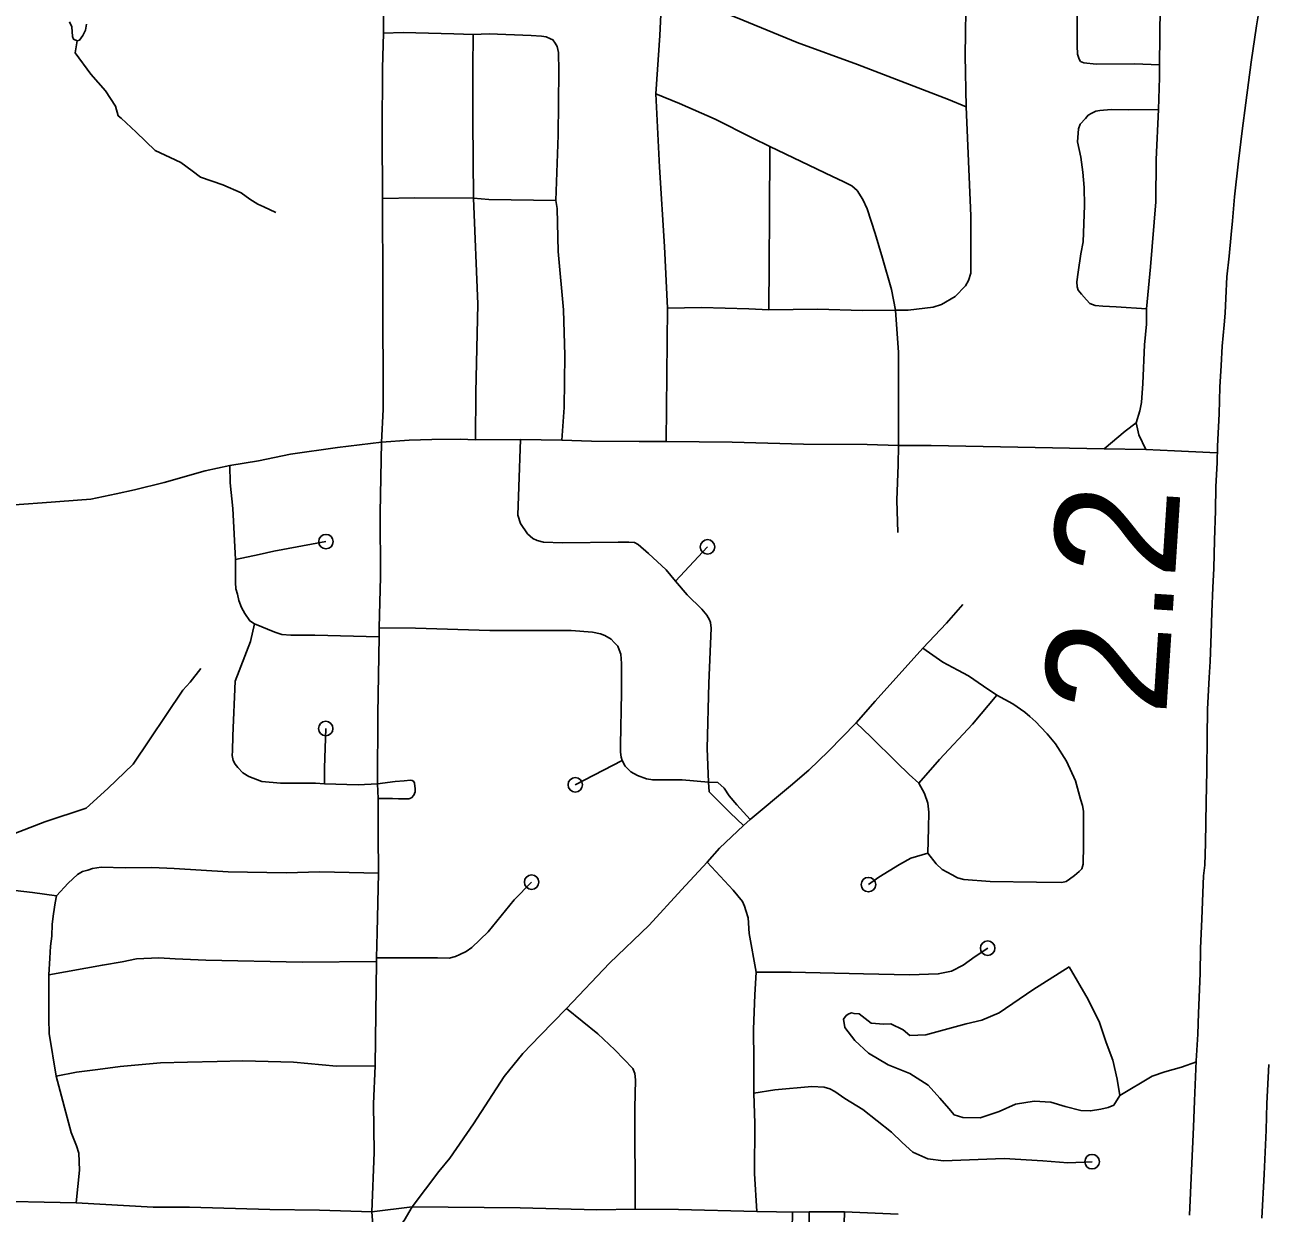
# Model space of a CAD drawing. Extents: x 61396 to 64680, y 55472 to 57605.
# Drawn here: x 62908.8 to 63042.5, y 56202.1 to 56330.1 of the extents above; entities that cross this region are included whole.
import ezdxf

# ---------------------------------------------------------------- set-up
doc = ezdxf.new("R2010")
doc.units = 0
for name, color, linetype in [('15', 7, 'Continuous'), ('33', 7, 'Continuous'), ('35', 7, 'Continuous'), ('48', 7, 'Continuous')]:
    doc.layers.add(name, color=color, linetype=linetype)

msp = doc.modelspace()

# ---------------------------------------------------------------- linework, layer by layer
at = {"layer": '15'}
for points in [[(63034.11, 56201.89), (63034.35, 56206.71), (63034.56, 56211.36), (63034.65, 56214.21), (63034.84, 56218.53), (63035, 56221.39), (63035.1, 56223.65), (63035.26, 56227.91), (63035.32, 56230.6), (63035.43, 56233.82), (63035.62, 56238.43), (63035.76, 56239.59), (63035.83, 56241.97), (63035.91, 56246.37), (63035.99, 56249.75), (63036.02, 56253.32), (63036.07, 56256.37), (63036.24, 56259.8), (63036.35, 56261.53), (63036.45, 56264.49), (63036.53, 56266.83), (63036.62, 56269.5), (63036.75, 56271.55), (63036.8, 56274.57), (63036.91, 56277.73), (63036.94, 56280.35), (63037.1, 56282.9), (63037.13, 56284.71), (63037.31, 56288.2), (63037.37, 56291.06), (63037.54, 56293.39), (63037.65, 56295.46), (63037.86, 56297.76), (63037.94, 56299.03), (63038.02, 56300.65), (63038.13, 56302.93), (63038.38, 56305.17), (63038.6, 56307.48), (63038.76, 56308.97), (63038.98, 56311.54), (63039.41, 56315.41), (63039.8, 56318.67), (63040.18, 56321.66), (63040.75, 56326.07), (63041.32, 56329.96), (63041.53, 56331.25)], [(63042.64, 56218.14), (63042.45, 56213.93), (63042.37, 56211.07), (63042.15, 56206.33), (63041.91, 56201.56)]]:
    msp.add_lwpolyline(points, dxfattribs=at)
at = {"layer": '33'}
for p, q in [((62962.14, 56285.43), (62957.27, 56285.37)), ((62962.14, 56285.43), (62966.58, 56285.36)), ((63029.42, 56284.35), (63024.94, 56284.41)), ((62978.79, 56270.18), (62982.25, 56273.86)), ((62946.9, 56264.17), (62946.9, 56265.14)), ((62946.77, 56255.88), (62946.9, 56264.17)), ((62973.07, 56250.85), (62968.02, 56248.24)), ((62946.82, 56246.76), (62946.75, 56248.36)), ((62986.14, 56243.85), (62986.85, 56244.52)), ((62946.61, 56229.23), (62946.61, 56229.62)), ((62946.5, 56217.97), (62946.61, 56229.23)), ((62946.14, 56202.25), (62950.45, 56202.79)), ((62993.18, 56202.25), (62991.38, 56202.23)), ((63002.78, 56202), (62996.98, 56202.27))]:
    msp.add_line(p, q, dxfattribs=at)
for points in [[(62947.39, 56329.19), (62947.4, 56333.65), (62947.4, 56339.52), (62947.43, 56348.97), (62947.63, 56357.72), (62947.66, 56362.53), (62947.78, 56366.36)], [(63030.89, 56325.78), (63028.21, 56325.87), (63024.08, 56325.84), (63022.74, 56325.99), (63022.4, 56326.13), (63022.23, 56326.39), (63022.07, 56326.9), (63022.02, 56327.83), (63022.02, 56332.03), (63022.07, 56343.55), (63022.38, 56350.65), (63022.19, 56354.39)], [(63037.54, 56354.57), (63036.75, 56351.61), (63035.97, 56349.65), (63035.11, 56346.98), (63033.91, 56343.63), (63032.1, 56339.18), (63031.58, 56337.85), (63031.41, 56337.3), (63031.31, 56336.44), (63031.17, 56335.11), (63031.1, 56334.11), (63030.97, 56332.03), (63030.89, 56325.78)], [(62977.37, 56334.22), (62977.13, 56328.93), (62976.69, 56322.63)], [(62977.37, 56334.22), (62979.67, 56333.19), (62986.04, 56330.57), (62991.91, 56328.18), (62998.39, 56325.8), (63008.17, 56322.05), (63010.07, 56321.23)], [(63010.07, 56321.23), (63009.96, 56326.78), (63010.08, 56334.05)], [(62947.27, 56311.36), (62947.25, 56318.51), (62947.28, 56325.4), (62947.39, 56329.19)], [(62957.04, 56329.02), (62954.94, 56329.12), (62949.49, 56329.26), (62947.39, 56329.19)], [(62957.04, 56329.02), (62956.98, 56325.43), (62957.01, 56319.79), (62957.06, 56311.41)], [(62957.04, 56329.02), (62958.74, 56329.09), (62963.28, 56328.92), (62964.39, 56328.84), (62964.87, 56328.78), (62965.35, 56328.58), (62965.61, 56328.47), (62965.87, 56328.1), (62966.06, 56327.73), (62966.21, 56327.08), (62966.26, 56325.09), (62966.18, 56318.2), (62965.92, 56311.16)], [(63030.89, 56325.78), (63030.88, 56324.42), (63030.78, 56320.95)], [(62977.93, 56299.58), (62977.61, 56306.2), (62977.08, 56314.75), (62976.69, 56322.63)], [(62988.96, 56316.96), (62987.04, 56317.91), (62983.07, 56319.91), (62979.23, 56321.6), (62976.69, 56322.63)], [(63002.49, 56299.34), (63003.83, 56299.35), (63006.52, 56299.66), (63007.42, 56299.97), (63008.91, 56300.83), (63010, 56301.97), (63010.35, 56302.55), (63010.59, 56303.33), (63010.59, 56304.08), (63010.59, 56309.51), (63010.07, 56321.23)], [(63030.78, 56320.95), (63027.52, 56320.93), (63025.7, 56320.95), (63024.47, 56320.86), (63024.03, 56320.77), (63023.61, 56320.56), (63023.22, 56320.33), (63022.94, 56319.98), (63022.36, 56319.38), (63022.18, 56318.89), (63022.06, 56317.46), (63022.41, 56315.84), (63022.64, 56314.22), (63022.78, 56312.55), (63022.83, 56310.61), (63022.66, 56306.69), (63022.41, 56305.4), (63022.13, 56303.45), (63022.01, 56302.41), (63022.04, 56301.86), (63022.15, 56301.51), (63022.5, 56301.07), (63023.03, 56300.45), (63023.4, 56300.08), (63023.96, 56299.87), (63024.79, 56299.77), (63026.23, 56299.7), (63029.48, 56299.5)], [(63030.78, 56320.95), (63030.53, 56315.58), (63030.49, 56311), (63029.93, 56304.01), (63029.48, 56299.5)], [(62988.84, 56299.37), (62988.88, 56304.37), (62988.92, 56309.6), (62988.96, 56316.96)], [(63002.49, 56299.34), (63002.04, 56301.56), (63001.08, 56304.95), (63000.31, 56307.6), (62999.42, 56310.25), (62998.96, 56311.25), (62998.34, 56312.22), (62997.77, 56312.72), (62996.84, 56313.22), (62995.69, 56313.75), (62988.96, 56316.96)], [(62947.15, 56285.14), (62947.35, 56288.64), (62947.32, 56301.7), (62947.27, 56311.36)], [(62947.27, 56311.36), (62950.74, 56311.45), (62957.06, 56311.41)], [(62957.27, 56285.37), (62957.33, 56290.49), (62957.53, 56300), (62957.06, 56311.41)], [(62957.06, 56311.41), (62958.71, 56311.28), (62965.92, 56311.16)], [(62965.92, 56311.16), (62966.06, 56310.31), (62966.18, 56305.66), (62966.74, 56299.39), (62966.89, 56294.48), (62966.83, 56288.86), (62966.58, 56285.36)], [(62977.8, 56285.19), (62977.83, 56288.79), (62977.93, 56299.58)], [(62977.93, 56299.58), (62981.6, 56299.62), (62986.71, 56299.49), (62988.84, 56299.37)], [(63002.49, 56299.34), (62998.94, 56299.3), (62994.08, 56299.47), (62988.84, 56299.37)], [(63002.79, 56284.79), (63002.82, 56291.46), (63002.79, 56294.79), (63002.49, 56299.34)], [(63029.48, 56299.5), (63029.48, 56297.84), (63029.29, 56295.61), (63029.08, 56291.46), (63028.94, 56289.4), (63028.76, 56288.51), (63028.39, 56287.21)], [(63028.39, 56287.21), (63027.21, 56286.33), (63024.94, 56284.41)], [(63028.39, 56287.21), (63028.67, 56285.93), (63029.42, 56284.35)], [(62930.84, 56282.61), (62933.93, 56283.13), (62937.38, 56283.83), (62942.42, 56284.56), (62947.15, 56285.14)], [(62946.9, 56265.14), (62947.06, 56270.64), (62947.04, 56277.51), (62947.15, 56285.14)], [(62957.27, 56285.37), (62955.62, 56285.46), (62952.59, 56285.43), (62950.13, 56285.34), (62947.15, 56285.14)], [(62978.79, 56270.18), (62977.81, 56271.4), (62975.91, 56273.13), (62974.77, 56274.13), (62974.4, 56274.32), (62973.8, 56274.37), (62972.65, 56274.37), (62966.64, 56274.3), (62964.6, 56274.37), (62963.92, 56274.54), (62963.45, 56274.76), (62962.87, 56275.27), (62962.14, 56276.37), (62961.85, 56277.27), (62961.94, 56280.31), (62962.14, 56285.43)], [(62966.58, 56285.36), (62969.75, 56285.25), (62974.88, 56285.19), (62977.8, 56285.19)], [(62977.8, 56285.19), (62984.92, 56285.14), (62992.57, 56284.91), (62999.42, 56284.87), (63002.79, 56284.79)], [(63002.79, 56284.79), (63002.77, 56282.71), (63002.62, 56278.9), (63002.73, 56275.41)], [(63002.79, 56284.79), (63006.32, 56284.78), (63015.64, 56284.61), (63024.94, 56284.41)], [(63029.42, 56284.35), (63032.49, 56284.19), (63036.3, 56284.01), (63037.11, 56283.98)], [(62852.35, 56274.76), (62855.85, 56274.67), (62859.68, 56274.59), (62865.64, 56274.63), (62868.7, 56274.63), (62872.33, 56274.79), (62875.63, 56274.88), (62878.56, 56275.16), (62883.95, 56275.85), (62890.76, 56276.75), (62896.22, 56277.36), (62900.58, 56277.81), (62906.7, 56278.3), (62910.66, 56278.59), (62915.88, 56278.99), (62918.61, 56279.56), (62920.57, 56280.01), (62923.79, 56280.79), (62928.19, 56282.05), (62930.84, 56282.61)], [(62930.84, 56282.61), (62930.89, 56280.74), (62931.17, 56278), (62931.44, 56272.49)], [(62931.44, 56272.49), (62934, 56273.04), (62935.58, 56273.41), (62941.19, 56274.43)], [(62931.44, 56272.49), (62931.45, 56270.04), (62931.5, 56269.35), (62931.66, 56268.77), (62931.82, 56268.08), (62932.1, 56267.34), (62932.47, 56266.67), (62932.98, 56265.88), (62933.51, 56265.57)], [(62982.37, 56248.53), (62982.2, 56252.16), (62982.4, 56259.18), (62982.65, 56265.12), (62982.57, 56265.72), (62982.45, 56266.02), (62982.19, 56266.5), (62981.65, 56267.16), (62980.07, 56268.7), (62978.79, 56270.18)], [(63005.42, 56262.97), (63007.98, 56265.63), (63009.74, 56267.67)], [(62933.51, 56265.57), (62933.07, 56263.68), (62931.43, 56259.41), (62931.17, 56253.5), (62931.13, 56251.9), (62931.1, 56251.39), (62931.22, 56250.86), (62931.43, 56250.47), (62931.7, 56250.1), (62932.24, 56249.54), (62932.88, 56249.15), (62934.29, 56248.6), (62936.28, 56248.41), (62940.05, 56248.41), (62941.02, 56248.34)], [(62933.51, 56265.57), (62935.67, 56264.68), (62936.43, 56264.42), (62937.41, 56264.34), (62940, 56264.34), (62946.9, 56264.17)], [(62946.9, 56265.14), (62950.84, 56265.11), (62958.84, 56264.87), (62967.56, 56264.87), (62969.86, 56264.66), (62970.74, 56264.51), (62971.21, 56264.31), (62971.88, 56263.93), (62972.2, 56263.58), (62972.59, 56263.17), (62972.76, 56262.79), (62972.91, 56262.29), (62973, 56261.32), (62973, 56258.19), (62972.88, 56252.51), (62972.9, 56251.75), (62972.94, 56251.2), (62973.07, 56250.85)], [(62998.24, 56254.9), (63000.28, 56257.23), (63005.42, 56262.97)], [(63013.39, 56257.89), (63011.95, 56258.87), (63010.33, 56259.97), (63009.2, 56260.59), (63007.58, 56261.46), (63005.42, 56262.97)], [(63004.98, 56248.4), (63007.22, 56250.97), (63010.78, 56254.77), (63013.39, 56257.89)], [(63005.96, 56240.88), (63006.87, 56239.74), (63007.52, 56239.12), (63008.57, 56238.54), (63009.17, 56238.23), (63009.84, 56238.05), (63012.68, 56237.82), (63017.65, 56237.75), (63020.38, 56237.71), (63020.83, 56237.84), (63021.19, 56238.07), (63021.73, 56238.46), (63022.25, 56238.91), (63022.52, 56239.2), (63022.67, 56239.71), (63022.7, 56241.73), (63022.72, 56245.39), (63022.61, 56246.02), (63022.39, 56246.71), (63021.86, 56248.68), (63020.87, 56250.79), (63019.71, 56252.64), (63018.82, 56253.72), (63018.09, 56254.5), (63017.57, 56255.03), (63016.93, 56255.61), (63016.41, 56256.07), (63015.12, 56256.97), (63013.39, 56257.89)], [(62946.75, 56248.36), (62946.77, 56255.88)], [(62986.85, 56244.52), (62991.17, 56248.13), (62993.14, 56249.81), (62995.28, 56251.88), (62998.24, 56254.9)], [(62998.24, 56254.9), (62999.82, 56253.42), (63002.58, 56250.67), (63003.96, 56249.34), (63004.98, 56248.4)], [(62941.02, 56248.34), (62941.02, 56250.08), (62941.16, 56254.3)], [(62973.07, 56250.85), (62973.38, 56250.23), (62973.99, 56249.63), (62974.73, 56249.25), (62975.69, 56248.89), (62976.35, 56248.76), (62979.52, 56248.78), (62982.37, 56248.53)], [(62946.75, 56248.36), (62944.65, 56248.25), (62941.02, 56248.34)], [(62946.75, 56248.36), (62948.64, 56248.58), (62949.59, 56248.66), (62950.3, 56248.73), (62950.48, 56248.69), (62950.64, 56248.59), (62950.72, 56248.41), (62950.75, 56248.1), (62950.78, 56247.83), (62950.78, 56247.48), (62950.65, 56247.11), (62950.38, 56246.85), (62950.09, 56246.73), (62949.59, 56246.74), (62948.98, 56246.73), (62948.35, 56246.76), (62946.82, 56246.76)], [(62982.37, 56248.53), (62982.43, 56247.48), (62983.58, 56246.32), (62984.68, 56245.24), (62986.14, 56243.85)], [(62982.37, 56248.53), (62983.35, 56248.48), (62984.04, 56247.87), (62984.59, 56247.04), (62985.4, 56246.08), (62986.85, 56244.52)], [(63004.98, 56248.4), (63005.59, 56247.31), (63005.95, 56246.25), (63006.08, 56245.3), (63006.03, 56243.56), (63005.96, 56240.88)], [(62946.83, 56238.72), (62946.82, 56242.91), (62946.82, 56246.76)], [(62982.23, 56239.92), (62983.53, 56241.42), (62986.14, 56243.85)], [(63005.96, 56240.88), (63004.12, 56240.33), (63002.91, 56239.65), (63000.67, 56238.3), (62999.57, 56237.49)], [(62946.83, 56238.72), (62940.54, 56238.87), (62936.92, 56238.77), (62930.66, 56238.87), (62924.85, 56239.23), (62922.44, 56239.32), (62919.6, 56239.29), (62916.99, 56239.36), (62916.08, 56239.23), (62915.56, 56239.06), (62915, 56238.9), (62914.45, 56238.57), (62913.44, 56237.66), (62912.19, 56236.27)], [(62967.09, 56224.17), (62971.72, 56229.05), (62975.97, 56233.12), (62979.45, 56236.94), (62982.23, 56239.92)], [(62982.23, 56239.92), (62985.02, 56236.9), (62986.03, 56235.69), (62986.22, 56235.18), (62986.38, 56234.71), (62986.61, 56233.9), (62986.73, 56232.23), (62987.48, 56228.05)], [(62946.61, 56229.62), (62946.7, 56232.35), (62946.83, 56238.72)], [(62946.61, 56229.62), (62950.64, 56229.62), (62953.18, 56229.62), (62954.43, 56229.59), (62955.13, 56229.74), (62955.6, 56229.96), (62956.29, 56230.29), (62956.87, 56230.72), (62958.65, 56232.4), (62961.46, 56235.86), (62963.32, 56237.76)], [(62912.19, 56236.27), (62909.61, 56236.64), (62906.82, 56236.98), (62901.23, 56237.25), (62898.46, 56237.28)], [(62911.38, 56227.77), (62911.47, 56229.59), (62911.54, 56230.88), (62911.69, 56231.93), (62911.72, 56233.22), (62911.87, 56234.35), (62912.06, 56235.52), (62912.19, 56236.27)], [(62946.61, 56229.23), (62938.63, 56229.16), (62928.25, 56229.36), (62924.96, 56229.5), (62923.21, 56229.61), (62920.81, 56229.5), (62919.24, 56229.18), (62917.13, 56228.82), (62911.38, 56227.77)], [(62987.48, 56228.05), (62991.27, 56228.08), (62999.05, 56227.88), (63003.99, 56227.78), (63007.08, 56227.88), (63008.49, 56228.18), (63009.75, 56228.81), (63011.04, 56229.77), (63012.4, 56230.65)], [(62912.17, 56216.88), (62911.41, 56221.46), (62911.38, 56223.03), (62911.38, 56227.77)], [(62987.48, 56228.05), (62987.36, 56225.63), (62987.21, 56221.94), (62987.25, 56218.53), (62987.22, 56215.03)], [(62967.09, 56224.17), (62964.25, 56221.24), (62962.36, 56219.31), (62960.35, 56216.82), (62957.08, 56211.75), (62954.51, 56208.02), (62953.35, 56206.61), (62950.45, 56202.79)], [(62967.09, 56224.17), (62970.43, 56221.41), (62972.28, 56219.69), (62974.21, 56217.68), (62974.42, 56217.16), (62974.51, 56216.47), (62974.42, 56213.43), (62974.47, 56202.53)], [(62912.17, 56216.88), (62914.33, 56217.29), (62916.65, 56217.59), (62919.04, 56217.89), (62921.03, 56218.08), (62923.38, 56218.3), (62926.3, 56218.38), (62929.48, 56218.45), (62932.24, 56218.53), (62937.7, 56218.38), (62942.34, 56217.93), (62946.5, 56217.97)], [(62946.5, 56217.97), (62946.31, 56213.89), (62946.38, 56208.66), (62946.14, 56202.25)], [(62914.3, 56203.23), (62914.67, 56206.75), (62914.59, 56208.58), (62914.33, 56209.37), (62913.77, 56210.79), (62912.17, 56216.88)], [(62987.22, 56215.03), (62989.5, 56215.39), (62993.49, 56215.75), (62994.79, 56215.69), (62995.42, 56215.51), (62995.94, 56215.21), (62997.02, 56214.46), (62998.96, 56213.28), (63002.04, 56210.83), (63003.19, 56209.71), (63004.33, 56208.69), (63005.96, 56207.96), (63007.63, 56207.75), (63014.18, 56207.99), (63018.32, 56207.75), (63021.01, 56207.54), (63023.64, 56207.66)], [(62987.22, 56215.03), (62987.34, 56211.78), (62987.3, 56206.39), (62987.57, 56202.3)], [(62856.45, 56204.9), (62858.58, 56204.83), (62862, 56204.74), (62864.63, 56204.63), (62866.53, 56204.65), (62870.02, 56204.51), (62874.91, 56204.28), (62884.11, 56203.98), (62889.13, 56203.87), (62895.18, 56203.61), (62898.06, 56203.56), (62903.06, 56203.47), (62903.97, 56203.46), (62914.3, 56203.23)], [(62914.3, 56203.23), (62922.58, 56202.77), (62926.51, 56202.77), (62935.16, 56202.52), (62940.51, 56202.44), (62946.14, 56202.25)], [(62950.45, 56202.79), (62949.6, 56201.31), (62946.21, 56196.8)], [(62974.47, 56202.53), (62970.35, 56202.49), (62962.08, 56202.68), (62950.45, 56202.79)], [(62946.14, 56202.25), (62946.29, 56199.9), (62946.21, 56196.8)], [(62974.47, 56202.53), (62979.13, 56202.5), (62987.57, 56202.3)], [(62991.38, 56202.23), (62989.68, 56202.26), (62987.57, 56202.3)], [(62991.38, 56202.23), (62991.27, 56194.74), (62991.04, 56188.06), (62991, 56186.67), (62991.07, 56186.16), (62991.27, 56185.86), (62991.61, 56185.72), (62991.92, 56185.69), (62992.39, 56185.76), (62992.63, 56185.89), (62992.77, 56186.16), (62993.04, 56193.55), (62993.18, 56202.25)], [(62996.98, 56202.27), (62993.18, 56202.25)], [(62996.98, 56202.27), (62996.9, 56198.43), (62996.7, 56191.86), (62996.7, 56189.04), (62996.67, 56185.87)]]:
    msp.add_lwpolyline(points, dxfattribs=at)
for centre in [(62941.19, 56274.43), (62982.25, 56273.86), (62941.16, 56254.3), (62968.02, 56248.24), (62963.32, 56237.76), (62999.57, 56237.49), (63012.4, 56230.65), (63023.64, 56207.66)]:
    msp.add_circle(centre, 0.781, dxfattribs=at)
at = {"layer": '35'}
for points in [[(62915.42, 56330.14), (62915.31, 56329.5), (62915.02, 56328.91), (62914.65, 56328.44), (62914.43, 56328.35), (62914.01, 56328.53), (62913.92, 56328.82), (62913.85, 56329.86), (62913.59, 56330.39)], [(62914.43, 56328.35), (62914.21, 56327.06), (62915.88, 56324.77), (62917.45, 56322.96), (62918.54, 56321.33), (62918.81, 56320.28), (62919.16, 56320.03), (62920.76, 56318.52), (62922.81, 56316.54), (62924.43, 56315.78), (62925.57, 56315.25), (62926.79, 56314.36), (62927.68, 56313.67), (62930.08, 56312.84), (62932.08, 56311.97), (62932.98, 56311.31), (62933.87, 56310.75), (62934.51, 56310.46), (62935.78, 56309.88)], [(62905.98, 56242.36), (62910.94, 56244.27), (62915.4, 56245.71), (62917.73, 56247.83), (62920.44, 56250.46), (62925.79, 56258.43), (62926.59, 56259.28), (62927.74, 56260.76)], [(63021.16, 56228.64), (63017.26, 56226.18), (63013.62, 56223.69), (63011.77, 56222.89), (63010.09, 56222.5), (63005.75, 56221.31), (63004.02, 56221.26), (63003.29, 56221.84), (63001.97, 56222.5), (63001.22, 56222.48), (62999.85, 56222.57), (62998.58, 56223.57), (62998.02, 56223.61), (62997.73, 56223.67), (62997.46, 56223.59), (62997.18, 56223.4), (62996.88, 56223.01), (62997.01, 56222.11), (62998.12, 56220.7), (62999.57, 56219.35), (63001.7, 56218.1), (63004.02, 56217.15), (63006, 56215.9), (63007.26, 56214.51), (63008.21, 56213.38), (63008.79, 56212.71), (63009.74, 56212.4), (63011.58, 56212.37), (63013.65, 56213.07), (63015.4, 56213.85), (63017.42, 56214.17), (63019.2, 56214.07), (63020.75, 56213.6), (63022.42, 56213.18), (63023.48, 56213.13), (63024.57, 56213.32), (63025.37, 56213.5), (63025.96, 56213.74), (63026.64, 56214.8)], [(63021.16, 56228.64), (63023.22, 56225.14), (63024.43, 56222.65), (63025.16, 56220.51), (63025.88, 56218.59), (63026.33, 56216.54), (63026.64, 56214.8)], [(63026.64, 56214.8), (63030.1, 56216.86), (63031.48, 56217.35), (63033.25, 56217.85), (63034.86, 56218.4)]]:
    msp.add_lwpolyline(points, dxfattribs=at)

# ---------------------------------------------------------------- texts
at = {"layer": '48'}
msp.add_text('2.2', height=13.2, rotation=86.3316, dxfattribs=at).set_placement((63031.6, 56255.6))

doc.saveas('drawing.dxf')
